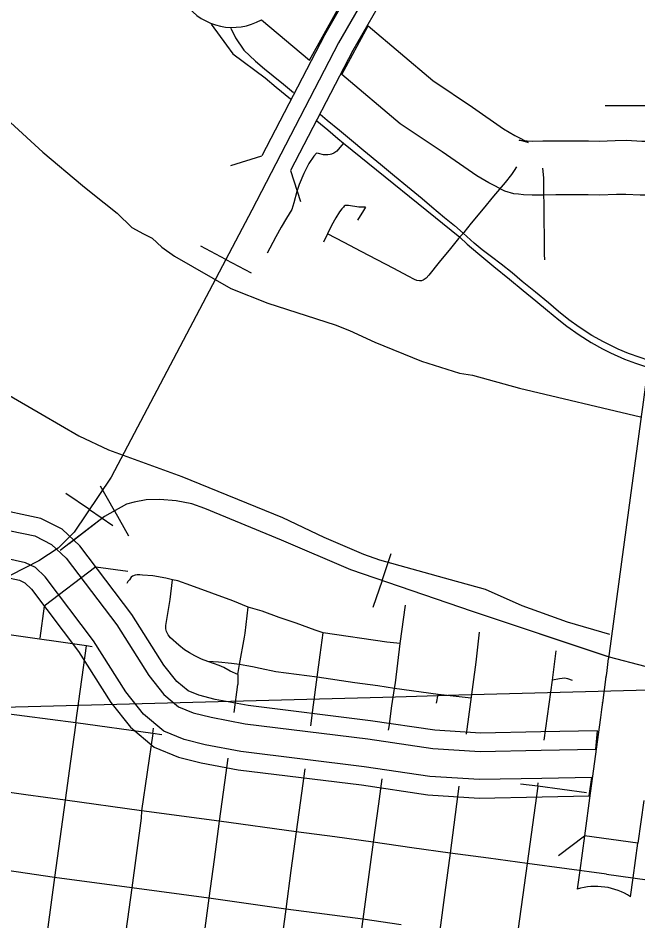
# Model space of a CAD drawing. Extents: x -19 to 366, y -4 to 359.
# Drawn here: x 154.506 to 155.049, y 191.416 to 192.207 of the extents above; entities that cross this region are included whole.
import ezdxf

# ---------------------------------------------------------------- set-up
doc = ezdxf.new("R2010")
doc.units = 0
for name, color, linetype in [('R_Border Prem', 7, 'Continuous'), ('R_Contour Annot', 7, 'Continuous'), ('R_Draft', 7, 'Continuous'), ('R_Striping', 7, 'Continuous'), ('R_Temp Easement Annot', 7, 'Continuous'), ('R_Vert Alg', 7, 'Continuous'), ('R_Water Annot', 7, 'Continuous'), ('Sheet Fence', 7, 'Continuous')]:
    doc.layers.add(name, color=color, linetype=linetype)

msp = doc.modelspace()

# ---------------------------------------------------------------- linework, layer by layer
at = {"layer": 'R_Border Prem'}
for points in [[(154.32433, 192.25227), (154.35757, 192.22253), (154.38259, 192.20019), (154.41492, 192.17342), (154.46342, 192.13799), (154.49903, 192.11565), (154.52751, 192.08985), (154.56234, 192.06039), (154.56993, 192.05446)], [(154.56993, 192.05446), (154.59262, 192.03621), (154.6056, 192.02378), (154.61587, 192.01816), (154.62348, 192.01442), (154.63188, 192.00651), (154.64293, 191.99862), (154.69241, 191.97015), (154.72472, 191.9573), (154.78378, 191.93839)], [(154.78378, 191.93839), (154.79632, 191.93355), (154.81856, 191.92309), (154.85961, 191.9065), (154.89284, 191.89613), (154.90422, 191.89432), (154.94542, 191.88286), (155.0515, 191.85788)], [(154.48344, 191.88481), (154.52702, 191.85971), (154.559, 191.84097), (154.58505, 191.82883), (154.64945, 191.80559), (154.73763, 191.76944), (154.77395, 191.75244), (154.80873, 191.73733), (154.8226, 191.7325), (154.88467, 191.71532), (154.91543, 191.70683)], [(154.91543, 191.70683), (154.94756, 191.69227)], [(154.94756, 191.69227), (154.98745, 191.67796), (155.02433, 191.6673)]]:
    msp.add_lwpolyline(points, dxfattribs=at)
at = {"layer": 'R_Contour Annot'}
for p, q in [((154.95309, 192.09818), (154.94535, 192.10035)), ((154.96592, 192.09951), (154.96592, 192.09951)), ((154.94047, 192.05326), (154.93273, 192.05543)), ((154.96628, 192.05216), (154.96628, 192.05216))]:
    msp.add_line(p, q, dxfattribs=at)
for points in [[(154.71932, 192.20577), (154.76128, 192.1703), (154.78573, 192.21379)], [(154.90812, 192.0689), (154.87759, 192.09015), (154.84099, 192.11456), (154.78978, 192.15786), (154.81272, 192.20046)], [(154.81272, 192.20046), (154.86951, 192.15246), (154.90431, 192.12924), (154.93151, 192.11007)], [(154.93148, 192.11008), (154.93151, 192.11007), (154.94138, 192.10444), (154.94722, 192.10141), (154.95124, 192.09906), (154.95309, 192.09818)], [(154.94535, 192.10035), (154.94925, 192.09995), (154.95224, 192.09966), (154.95733, 192.09944), (154.96592, 192.09951)], [(154.96592, 192.09951), (154.97705, 192.09959), (154.99178, 192.09961), (155.00597, 192.09958), (155.0153, 192.09948), (155.02937, 192.09984), (155.03927, 192.10012), (155.05286, 192.09941), (155.0599, 192.09928), (155.07491, 192.09792), (155.07871, 192.0971), (155.08263, 192.09638), (155.08476, 192.09574)], [(154.93273, 192.05543), (154.9291, 192.05716), (154.92435, 192.05993), (154.91873, 192.06285), (154.90812, 192.0689)], [(154.96628, 192.05216), (154.9565, 192.05208), (154.94893, 192.05241), (154.94451, 192.05284), (154.94047, 192.05326)], [(155.07419, 192.04948), (155.07154, 192.05027), (155.06946, 192.05065), (155.06773, 192.05103), (155.05734, 192.05197), (155.0512, 192.05208), (155.03869, 192.05274), (155.03065, 192.05251), (155.01566, 192.05212), (155.00566, 192.05223), (154.99176, 192.05226), (154.97726, 192.05224), (154.96628, 192.05216)], [(154.48179, 191.7781), (154.47843, 191.76235), (154.49926, 191.75791), (154.52052, 191.75337), (154.53524, 191.746), (154.54791, 191.73396), (154.59234, 191.67541), (154.62039, 191.63093), (154.6335, 191.61441), (154.64647, 191.60367), (154.6593, 191.59836), (154.67505, 191.59442), (154.70508, 191.58872), (154.81254, 191.57548), (154.86948, 191.56704), (154.9109, 191.56445), (154.96451, 191.5655), (155.01233, 191.56645)], [(155.01233, 191.56645), (155.01385, 191.58258), (154.96419, 191.58159), (154.91124, 191.58055), (154.87116, 191.58306), (154.81471, 191.59143), (154.70757, 191.60463), (154.67851, 191.61015), (154.66436, 191.61369), (154.65486, 191.61762), (154.64506, 191.62573), (154.63354, 191.64025), (154.60558, 191.68458), (154.55994, 191.74473), (154.54459, 191.75932), (154.52589, 191.76868), (154.48179, 191.7781)], [(155.00665, 191.52561), (155.00897, 191.54175), (154.96499, 191.54088), (154.91037, 191.53981), (154.8669, 191.54253), (154.80923, 191.55108), (154.70128, 191.56438), (154.66976, 191.57036), (154.65156, 191.57491), (154.63362, 191.58234), (154.61581, 191.59709), (154.60027, 191.61667), (154.57208, 191.66137), (154.5295, 191.71749), (154.52094, 191.72563), (154.51231, 191.72994), (154.49412, 191.73383), (154.47328, 191.73828), (154.46992, 191.72253)], [(154.46992, 191.72253), (154.50695, 191.71463), (154.51159, 191.7123), (154.51746, 191.70672), (154.55884, 191.6522), (154.58712, 191.60734), (154.60425, 191.58576), (154.62522, 191.56839), (154.6465, 191.55958), (154.66631, 191.55463), (154.69879, 191.54847), (154.80707, 191.53512), (154.86521, 191.5265), (154.91002, 191.5237), (154.96531, 191.52479), (155.00665, 191.52561)]]:
    msp.add_lwpolyline(points, dxfattribs=at)
msp.add_arc((154.69383, 192.25084), 0.05179, 134.53601, 299.49403, dxfattribs=at)
at = {"layer": 'R_Draft'}
for p, q in [((155.02342, 191.64607), (155.0234, 191.64597)), ((155.02127, 191.62963), (155.02129, 191.6298)), ((155.02169, 191.63287), (155.02168, 191.63279)), ((155.01825, 191.60722), (155.01826, 191.60726)), ((155.01648, 191.59413), (155.01648, 191.59413)), ((155.01744, 191.60127), (155.01744, 191.60124)), ((155.00753, 191.52786), (155.00753, 191.52787)), ((155.00247, 191.49054), (154.99836, 191.46023)), ((155.04939, 191.48418), (155.00247, 191.49054)), ((155.04527, 191.45382), (155.04939, 191.48418)), ((155.04526, 191.45377), (155.04527, 191.45382))]:
    msp.add_line(p, q, dxfattribs=at)
for points in [[(155.05753, 191.89778), (155.05627, 191.88815), (155.05328, 191.86619), (155.0524, 191.86018), (155.03486, 191.73054), (155.02342, 191.64607)], [(155.0234, 191.64597), (155.02169, 191.63287)], [(155.02129, 191.6298), (155.01825, 191.60722)], [(155.02168, 191.63279), (155.02127, 191.62963)], [(155.01826, 191.60726), (155.01744, 191.60127)], [(155.01648, 191.59413), (155.00753, 191.52786)], [(155.01744, 191.60124), (155.01648, 191.59413)], [(155.00753, 191.52787), (155.00247, 191.49054)], [(155.05445, 191.52151), (155.04939, 191.48418)], [(154.99836, 191.46023), (154.99611, 191.44392)], [(155.04297, 191.43713), (155.04526, 191.45377)]]:
    msp.add_lwpolyline(points, dxfattribs=at)
msp.add_arc((155.01213, 191.38941), 0.05682, 57.12485, 106.37485, dxfattribs=at)
at = {"layer": 'R_Striping'}
for points in [[(154.67516, 192.20181), (154.68847, 192.18344), (154.69411, 192.17598), (154.72243, 192.15484), (154.73224, 192.14667), (154.74482, 192.13634)], [(154.6924, 192.19825), (154.69652, 192.19), (154.70387, 192.17919), (154.71387, 192.16952), (154.72194, 192.16266), (154.72963, 192.15661), (154.73863, 192.14938), (154.74742, 192.1421)], [(155.02069, 192.13069), (155.03312, 192.13062), (155.05138, 192.13054), (155.06337, 192.13053), (155.0724, 192.13033), (155.07562, 192.13018)], [(154.7677, 192.11739), (154.76786, 192.11725), (154.77753, 192.1092), (154.78628, 192.10182), (154.79123, 192.09771), (154.89313, 192.01512)], [(154.77064, 192.12287), (154.77698, 192.11764), (154.78756, 192.10899), (154.79832, 192.10025), (154.80912, 192.09129), (154.8236, 192.07926), (154.83594, 192.069), (154.84728, 192.05958), (154.86008, 192.04903), (154.8687, 192.04192), (154.87987, 192.03258), (154.88844, 192.02555), (154.89619, 192.01886)], [(154.79093, 192.09731), (154.78538, 192.09073), (154.78278, 192.08887), (154.7807, 192.08787), (154.77938, 192.08753), (154.7775, 192.08726), (154.77539, 192.08727), (154.77358, 192.08752), (154.76927, 192.08842), (154.7676, 192.08879), (154.76522, 192.08607), (154.76077, 192.07966), (154.75641, 192.07104), (154.75232, 192.06129), (154.75034, 192.05527), (154.74756, 192.04528), (154.74598, 192.03952), (154.74131, 192.03197), (154.73662, 192.02402), (154.73183, 192.01555), (154.72653, 192.00571), (154.72423, 192.00115)], [(154.94291, 192.07681), (154.94097, 192.07364), (154.93839, 192.07023), (154.9328, 192.06321), (154.92274, 192.05101), (154.91362, 192.03995), (154.9032, 192.02743), (154.8966, 192.01936)], [(154.96763, 191.99549), (154.96746, 192.00033), (154.96733, 192.01566), (154.96719, 192.02996), (154.96706, 192.04298), (154.9669, 192.05398), (154.96678, 192.06729), (154.9661, 192.07583)], [(154.81039, 192.04157), (154.80454, 192.04161), (154.79543, 192.04293), (154.79268, 192.04291), (154.79163, 192.04232), (154.79106, 192.04161), (154.78961, 192.04015), (154.7877, 192.0375), (154.78454, 192.0322), (154.78077, 192.02532), (154.7771, 192.01806)], [(154.81039, 192.04157), (154.80886, 192.03865), (154.80341, 192.03015)], [(154.7771, 192.01806), (154.77353, 192.01092)], [(154.89216, 192.01396), (154.88501, 192.00523), (154.87505, 191.99319), (154.86591, 191.98203), (154.86374, 191.97925), (154.86116, 191.9776), (154.85966, 191.97705), (154.85774, 191.977), (154.85548, 191.97734), (154.85347, 191.9782), (154.84791, 191.98115), (154.83525, 191.98779), (154.82074, 191.99538), (154.80677, 192.00261), (154.79164, 192.01047), (154.7771, 192.01806)], [(154.8966, 192.01936), (154.89216, 192.01396)], [(154.89313, 192.01512), (154.89956, 192.00918), (154.909, 192.00133), (154.92302, 191.98965), (154.93666, 191.97842), (154.94883, 191.96837), (154.9598, 191.95935), (154.9701, 191.95081), (154.97991, 191.94271), (154.98704, 191.93712), (154.99776, 191.92952), (155.00841, 191.92277), (155.01816, 191.91737), (155.0252, 191.91388), (155.03768, 191.90841), (155.04736, 191.90476), (155.05689, 191.90168)], [(155.05814, 191.90745), (155.05808, 191.90746), (155.05119, 191.90964), (155.04097, 191.91337), (155.03202, 191.91712), (155.01919, 191.92336), (155.0089, 191.92918), (154.99794, 191.93626), (154.98886, 191.94287), (154.97971, 191.95015), (154.9708, 191.95753), (154.95941, 191.96696), (154.94792, 191.97646), (154.93901, 191.98388), (154.92938, 191.99152), (154.9209, 191.998), (154.9128, 192.00426), (154.90588, 192.00999), (154.89619, 192.01886)], [(154.64129, 191.71499), (154.63526, 191.71638), (154.62386, 191.71839), (154.61489, 191.71903), (154.61258, 191.71933), (154.61012, 191.71932), (154.60844, 191.71906), (154.60615, 191.71822), (154.60504, 191.71729), (154.60341, 191.71479), (154.60214, 191.71356), (154.60125, 191.71178)], [(154.6359, 191.66959), (154.63531, 191.67183), (154.63537, 191.67479), (154.63904, 191.69777), (154.64129, 191.71499)], [(154.70771, 191.69082), (154.69405, 191.69636), (154.65736, 191.70995), (154.64582, 191.71399), (154.64129, 191.71499)], [(154.7043, 191.66473), (154.70491, 191.6682), (154.70771, 191.69082)], [(154.7732, 191.66853), (154.76624, 191.67077), (154.74979, 191.67683), (154.73472, 191.682), (154.71978, 191.68739), (154.70771, 191.69082)], [(154.84094, 191.65911), (154.8454, 191.69281)], [(154.5657, 191.65699), (154.49801, 191.66659)], [(154.67207, 191.64347), (154.66666, 191.64537), (154.66089, 191.64816), (154.65617, 191.6508), (154.65184, 191.65366), (154.6467, 191.65773), (154.6396, 191.66406), (154.63734, 191.66671), (154.6359, 191.66959)], [(154.7001, 191.64062), (154.7043, 191.66473)], [(154.77068, 191.64911), (154.7732, 191.66853)], [(154.84094, 191.65911), (154.82913, 191.66024), (154.7732, 191.66853)], [(154.89898, 191.57968), (154.9074, 191.64288), (154.91051, 191.66891)], [(154.55652, 191.58945), (154.5657, 191.65699)], [(154.57069, 191.65631), (154.5657, 191.65699)], [(154.83588, 191.61973), (154.83666, 191.62456), (154.84094, 191.65911)], [(154.76814, 191.62958), (154.77068, 191.64911)], [(154.97439, 191.62685), (154.97769, 191.65266)], [(154.69856, 191.63185), (154.69186, 191.63491), (154.68622, 191.63805), (154.68222, 191.63969), (154.67207, 191.64347)], [(154.7001, 191.64062), (154.69774, 191.64114), (154.69285, 191.64146), (154.68152, 191.64269), (154.67207, 191.64347)], [(154.69856, 191.63185), (154.7001, 191.64062)], [(154.76814, 191.62958), (154.73184, 191.63424), (154.71818, 191.63707), (154.71138, 191.63868), (154.70628, 191.63967), (154.7001, 191.64062)], [(154.69856, 191.63185), (154.69861, 191.62318)], [(154.76244, 191.58698), (154.76488, 191.60542), (154.76814, 191.62958)], [(154.83588, 191.61973), (154.82127, 191.62212), (154.80104, 191.6247), (154.76814, 191.62958)], [(154.967, 191.5744), (154.97439, 191.62685)], [(154.99208, 191.62677), (154.98801, 191.62822), (154.98646, 191.62857), (154.98527, 191.62864), (154.9806, 191.62809), (154.97439, 191.62685)], [(154.69517, 191.59873), (154.69861, 191.62318)], [(154.83469, 191.61206), (154.83588, 191.61973)], [(154.87408, 191.61444), (154.83588, 191.61973)], [(154.8335, 191.60443), (154.83469, 191.61206)], [(154.87282, 191.60672), (154.87408, 191.61444)], [(154.90317, 191.61109), (154.87408, 191.61444)], [(154.83109, 191.58597), (154.8335, 191.60443)], [(154.55652, 191.58945), (154.48852, 191.59844)], [(154.55652, 191.58945), (154.55188, 191.55598)], [(154.62389, 191.5801), (154.55652, 191.58945)], [(154.8307, 191.58318), (154.83109, 191.58597)], [(154.62389, 191.5801), (154.61901, 191.54633)], [(154.62389, 191.5801), (154.62456, 191.58505)], [(154.63174, 191.57903), (154.62389, 191.5801)], [(154.55188, 191.55598), (154.54713, 191.52177)], [(154.68983, 191.55858), (154.6869, 191.53716)], [(154.61901, 191.54633), (154.61412, 191.51246)], [(154.75734, 191.54922), (154.75437, 191.52787)], [(154.8248, 191.54061), (154.82178, 191.51864)], [(154.51274, 191.5265), (154.47947, 191.53108)], [(154.6869, 191.53716), (154.68227, 191.5033)], [(154.89244, 191.53406), (154.8848, 191.47546)], [(154.96149, 191.53396), (154.94651, 191.53597)], [(154.96149, 191.53396), (154.95214, 191.46643)], [(154.96149, 191.53396), (154.96191, 191.53707)], [(155.00433, 191.52825), (154.96149, 191.53396)], [(154.54713, 191.52177), (154.51274, 191.5265)], [(154.75437, 191.52787), (154.74967, 191.49409)], [(154.54713, 191.52177), (154.53764, 191.45405)], [(154.61412, 191.51246), (154.54713, 191.52177)], [(154.82178, 191.51864), (154.81717, 191.48512)], [(154.61412, 191.51246), (154.61373, 191.50592), (154.60543, 191.4451)], [(154.68227, 191.5033), (154.61412, 191.51246)], [(154.68227, 191.5033), (154.67766, 191.46978)], [(154.74967, 191.49409), (154.68227, 191.5033)], [(154.74967, 191.49409), (154.74507, 191.46017)], [(154.7836, 191.48958), (154.74967, 191.49409)], [(154.81717, 191.48512), (154.7836, 191.48958)], [(154.81717, 191.48512), (154.80802, 191.41739)], [(154.85114, 191.48016), (154.81717, 191.48512)], [(154.8848, 191.47546), (154.85114, 191.48016)], [(154.8848, 191.47546), (154.88005, 191.44093), (154.87573, 191.4079)], [(154.91842, 191.47095), (154.8848, 191.47546)], [(154.67766, 191.46978), (154.673, 191.43578)], [(154.95214, 191.46643), (154.91842, 191.47095)], [(154.53764, 191.45405), (154.47011, 191.46382)], [(154.74507, 191.46017), (154.74049, 191.42635)], [(154.95214, 191.46643), (154.94287, 191.39872)], [(155.02181, 191.457), (154.95214, 191.46643)], [(154.53764, 191.45405), (154.52863, 191.38653)], [(154.60543, 191.4451), (154.53764, 191.45405)], [(155.02181, 191.457), (155.05737, 191.45207)], [(154.60543, 191.4451), (154.59616, 191.37737)], [(154.673, 191.43578), (154.60543, 191.4451)], [(154.673, 191.43578), (154.66391, 191.36817)], [(154.74049, 191.42635), (154.673, 191.43578)], [(154.74049, 191.42635), (154.73141, 191.35869)], [(154.77452, 191.42183), (154.74049, 191.42635)], [(154.80802, 191.41739), (154.77452, 191.42183)], [(154.80802, 191.41739), (154.79872, 191.34978)], [(154.84175, 191.41266), (154.80802, 191.41739)]]:
    msp.add_lwpolyline(points, dxfattribs=at)
at = {"layer": 'R_Temp Easement Annot'}
for p, q in [((154.57396, 191.72627), (154.52869, 191.69192)), ((154.57396, 191.72627), (154.6021, 191.72241)), ((154.52869, 191.69192), (154.52483, 191.66377))]:
    msp.add_line(p, q, dxfattribs=at)
at = {"layer": 'R_Vert Alg'}
for points in [[(154.80113, 192.23885), (154.7744, 192.1923), (154.71955, 192.08661)], [(154.82576, 192.2247), (154.79934, 192.17868), (154.74477, 192.07352)], [(154.69247, 192.07803), (154.71955, 192.08661)], [(154.74477, 192.07352), (154.75335, 192.04644)], [(154.97986, 191.47334), (155.00247, 191.49054)]]:
    msp.add_lwpolyline(points, dxfattribs=at)
at = {"layer": 'R_Water Annot'}
for p, q in [((154.68806, 191.99573), (154.66594, 192.00738)), ((154.68806, 191.99573), (154.71018, 191.98408)), ((154.59031, 191.77534), (154.57804, 191.79712)), ((154.56832, 191.77647), (154.54761, 191.79047)), ((154.56832, 191.77647), (154.58903, 191.76247)), ((154.59031, 191.77534), (154.60258, 191.75356)), ((154.82494, 191.71436), (154.83303, 191.73801)), ((154.82494, 191.71436), (154.81685, 191.6907))]:
    msp.add_line(p, q, dxfattribs=at)
for points in [[(155.72846, 192.58916), (155.49788, 192.58032), (155.34285, 192.57468), (155.28155, 192.57116), (155.24561, 192.56622), (155.20051, 192.55635), (155.17373, 192.5493), (155.14836, 192.53943), (155.11736, 192.52533), (155.08494, 192.50559), (154.99898, 192.44002), (154.92287, 192.37938), (154.89468, 192.354), (154.87143, 192.32439), (154.84395, 192.28491), (154.78687, 192.18549), (154.71077, 192.03884), (154.58745, 191.80476), (154.55504, 191.75682), (154.54391, 191.74569)], [(154.84395, 192.28491), (154.78687, 192.18549), (154.71077, 192.03884), (154.58745, 191.80476), (154.55504, 191.75682), (154.54094, 191.74272), (154.52403, 191.73143), (154.474, 191.70605)], [(155.05565, 191.63886), (155.02447, 191.64701), (154.90437, 191.6872), (154.79757, 191.72371), (154.73671, 191.74957), (154.66949, 191.77749), (154.65806, 191.78161), (154.64439, 191.78423), (154.63016, 191.78536), (154.61818, 191.78498), (154.60751, 191.78311), (154.60076, 191.78123), (154.58148, 191.77037), (154.54275, 191.74051)], [(155.02234, 191.64772), (154.90437, 191.6872), (154.79757, 191.72371), (154.73671, 191.74957), (154.66949, 191.77749), (154.65806, 191.78161), (154.64439, 191.78423), (154.63016, 191.78536), (154.61818, 191.78498), (154.60751, 191.78311), (154.60076, 191.78123), (154.58148, 191.77037), (154.55052, 191.7465)]]:
    msp.add_lwpolyline(points, dxfattribs=at)
at = {"layer": 'Sheet Fence'}
for points in [[(156.50946, 189.3937), (156.44759, 191.65634), (156.2114, 200.27623), (155.97446, 208.89626), (155.73678, 217.51643), (155.49836, 226.13674), (155.2592, 234.75719), (155.01929, 243.37778), (154.77865, 251.9985), (154.53727, 260.61937), (154.29515, 269.24038), (154.0523, 277.86152), (153.80871, 286.48281), (153.56438, 295.10424), (153.31933, 303.72581), (153.07354, 312.34752), (152.82702, 320.96938), (152.57978, 329.59137), (152.3318, 338.21351), (152.0831, 346.83579)], [(0, 189.51617), (7.11214, 189.52059), (14.22427, 189.53386), (21.33637, 189.55597), (28.44845, 189.58693), (35.56048, 189.62672), (42.67245, 189.67537), (49.78436, 189.73285), (56.89619, 189.79918), (64.00793, 189.87436), (71.11958, 189.95838), (78.23111, 190.05124), (85.34253, 190.15294), (92.45381, 190.26349), (99.56495, 190.38288), (106.67593, 190.51112), (113.78675, 190.6482), (120.89739, 190.79412), (128.00785, 190.94888), (135.11811, 191.11248), (142.22816, 191.28493), (149.33799, 191.46621), (156.44759, 191.65634), (163.55694, 191.85531), (170.66605, 192.06312), (177.77489, 192.27977), (184.88345, 192.50526), (191.99173, 192.73959), (199.09971, 192.98276), (206.20739, 193.23477), (213.31474, 193.49561), (220.42177, 193.7653), (227.52845, 194.04382), (234.63479, 194.33118), (241.74076, 194.62738), (248.84635, 194.93241), (255.95157, 195.24628), (263.05638, 195.56898), (270.16079, 195.90052), (277.26478, 196.24089), (284.36834, 196.5901), (291.47147, 196.94814), (298.57414, 197.31501), (305.67635, 197.69072), (312.77809, 198.07525), (319.87934, 198.46862), (326.9801, 198.87082), (334.08035, 199.28185), (341.18009, 199.7017)]]:
    msp.add_spline(points, degree=3, dxfattribs=at)

doc.saveas('drawing.dxf')
